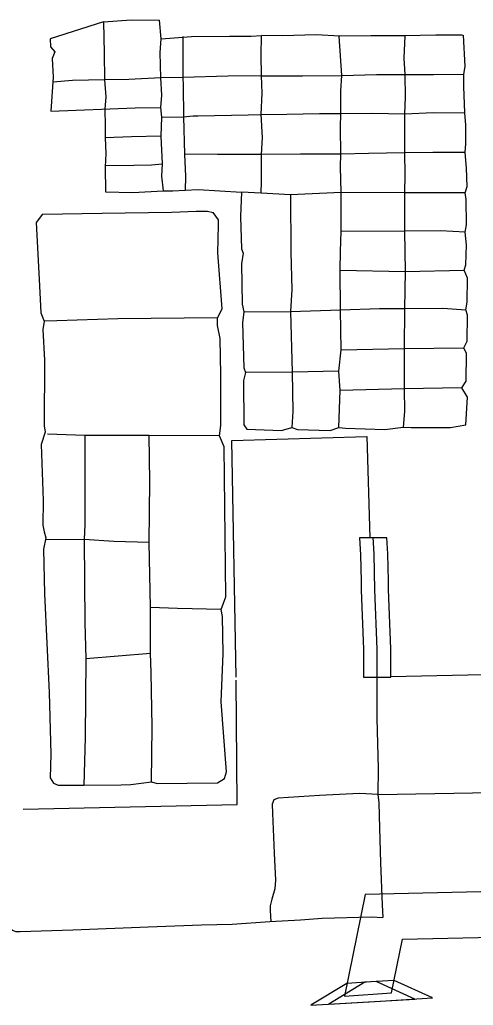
# Model space of a CAD drawing. Extents: x 1127717 to 1741049, y 2026793 to 2244711.
# Drawn here: x 1343854 to 1346341, y 2091382 to 2096779 of the extents above; entities that cross this region are included whole.
import ezdxf

# ---------------------------------------------------------------- set-up
doc = ezdxf.new("R2010")
doc.units = 0
for name, color, linetype in [('10', 7, 'Continuous'), ('31', 7, 'Continuous'), ('33', 7, 'Continuous'), ('35', 7, 'Continuous'), ('42', 7, 'Continuous'), ('6', 7, 'Continuous')]:
    doc.layers.add(name, color=color, linetype=linetype)

msp = doc.modelspace()

# ---------------------------------------------------------------- linework, layer by layer
at = {"layer": '10'}
msp.add_line((1345634.5, 2091431.6), (1345893.5, 2091449.9), dxfattribs=at)
for points in [[(1348197.5, 2093118.8), (1348196.3, 2092903.1), (1348184.8, 2092816.7), (1348137.6, 2092666.5), (1348107.9, 2092600.6), (1348020.1, 2092477.1), (1347910.9, 2092340.5), (1347765.3, 2092213.5), (1347691.9, 2092170.1), (1347517.7, 2092091.3), (1347347.3, 2092036.9), (1347254.8, 2092022.4), (1345749, 2091988.5), (1345634.5, 2091431.6)], [(1345893.5, 2091449.9), (1345953.8, 2091743.1), (1347277.1, 2091772.8), (1347405, 2091792.9), (1347607.6, 2091857.5), (1347807.4, 2091948), (1347912.3, 2092010), (1348092.2, 2092166.8), (1348219.8, 2092326.5), (1348325.8, 2092475.6), (1348371.7, 2092577.3), (1348429.7, 2092762.4), (1348446.2, 2092885.8), (1348447.5, 2093121.8)]]:
    msp.add_lwpolyline(points, dxfattribs=at)
at = {"layer": '31'}
for p, q in [((1345867.2, 2093941.1), (1345716.9, 2093941.1)), ((1345738.4, 2093178.3), (1345888.4, 2093178.3))]:
    msp.add_line(p, q, dxfattribs=at)
for points in [[(1345716.9, 2093941.1), (1345722.7, 2093848.2), (1345725.6, 2093704.6)], [(1345813.4, 2093178.3), (1345813.4, 2093332.6), (1345801.6, 2093656.5), (1345797.7, 2093851.3), (1345791.8, 2093945.7)], [(1345875.6, 2093707.6), (1345872.6, 2093854.4), (1345867.2, 2093941.1)], [(1345725.6, 2093704.6), (1345726.7, 2093654.4), (1345738.4, 2093331.3), (1345738.4, 2093178.3)], [(1345888.4, 2093178.3), (1345888.4, 2093334), (1345876.6, 2093658.6), (1345875.6, 2093707.6)]]:
    msp.add_lwpolyline(points, dxfattribs=at)
at = {"layer": '33'}
for points in [[(1345820.5, 2092535.9), (1345821.3, 2092677.5), (1345813.4, 2092952.9), (1345813.4, 2093178.3)], [(1345820.5, 2092535.9), (1345717.1, 2092541.8), (1345497.2, 2092530.7), (1345270.7, 2092515.1), (1345248.5, 2092506.2), (1345237.7, 2092483.2), (1345239.6, 2092434), (1345250.4, 2092214.6), (1345256.3, 2092066.1), (1345252.4, 2092019.8), (1345236.7, 2091962.8), (1345226.8, 2091925.4), (1345226.8, 2091899.8), (1345230.9, 2091839.4)], [(1345820.5, 2092535.9), (1346957.3, 2092556.9), (1346977.6, 2092553.5), (1346985.5, 2092541.1)], [(1345847.5, 2091862.3), (1345843.7, 2091930.8), (1345834.8, 2092161.9), (1345828.1, 2092352.9), (1345825.9, 2092490.7), (1345820.5, 2092535.9)], [(1345844.7, 2091860), (1345780.6, 2091864.1), (1345512.1, 2091857.2), (1345393.7, 2091847.8), (1345226.4, 2091839.2), (1345019.6, 2091824.6), (1344851.5, 2091819.5), (1344558.9, 2091809.2), (1344146.2, 2091793.7), (1343857.6, 2091783.4), (1343834.4, 2091784.3), (1343814.7, 2091791.1), (1343798.4, 2091803.2), (1343776.1, 2091828.1), (1343762.4, 2091857.2), (1343759.8, 2091875.3), (1343757.2, 2091991.1), (1343759.8, 2092166.2), (1343760.6, 2092451.2)]]:
    msp.add_lwpolyline(points, dxfattribs=at)
at = {"layer": '35'}
for points in [[(1344313.8, 2096766.8), (1344466.1, 2096778.8), (1344620.4, 2096776.8)], [(1344313.8, 2096766.8), (1344021.8, 2096674.6), (1344024.2, 2096630.8), (1344047.5, 2096602.2), (1344032, 2096565.8), (1344037.1, 2096464.5), (1344025.3, 2096278.9)], [(1344313.8, 2096766.8), (1344317.8, 2096596.4), (1344319.8, 2096450), (1344325.8, 2096355.8), (1344321.8, 2096289.7), (1344323.8, 2096197.4), (1344323.8, 2096131.3), (1344325.8, 2096047.1), (1344323.8, 2095972.9), (1344325.5, 2095835.7)], [(1344642.4, 2095840.9), (1344634.4, 2095922.8), (1344636.4, 2095988.9), (1344630.4, 2096141.3), (1344634.4, 2096245.6), (1344628.4, 2096297.7), (1344634.4, 2096365.8), (1344628.4, 2096460.1), (1344624.4, 2096598.4), (1344630.4, 2096674.6), (1344620.4, 2096776.8)], [(1344630.4, 2096674.6), (1344748.7, 2096682.6)], [(1344748.7, 2096682.6), (1344796.8, 2096686.6), (1345005.2, 2096688.6), (1345123.4, 2096688.6), (1345179.5, 2096692.6)], [(1344748.7, 2096686.2), (1344748.7, 2096570.3), (1344748.7, 2096462.1), (1344750.7, 2096418), (1344752.7, 2096247.6), (1344758.7, 2096043.1), (1344762.7, 2095920.8), (1344761.9, 2095846.1)], [(1345177.5, 2095828.1), (1345179.5, 2095892.7), (1345179.5, 2096041.1), (1345185.6, 2096133.3), (1345177.5, 2096259.6), (1345183.6, 2096375.9), (1345179.5, 2096472.1), (1345177.5, 2096586.4), (1345179.5, 2096688.6)], [(1346281.4, 2096693.4), (1346135.5, 2096694.6), (1345965.2, 2096690.6), (1345778.8, 2096690.6), (1345610.4, 2096688.6), (1345480.2, 2096696.6), (1345295.8, 2096690.6), (1345179.5, 2096692.6)], [(1345616.5, 2095833.3), (1345612.4, 2095972.9), (1345614.4, 2096043.1), (1345612.4, 2096189.4), (1345614.4, 2096265.6), (1345614.4, 2096389.9), (1345620.5, 2096474.1), (1345605.6, 2096688.6)], [(1345965.2, 2096690.6), (1345961.2, 2096568.3), (1345965.2, 2096478.1), (1345967.2, 2096353.8), (1345963.2, 2096263.6), (1345963.2, 2096135.3), (1345963.2, 2096049.1), (1345965.2, 2095930.8), (1345964.5, 2095830.7)], [(1346294.4, 2096268.1), (1346289.2, 2096413.6), (1346289.2, 2096480.3), (1346297, 2096521.9), (1346287.1, 2096693.4)], [(1345179.5, 2096472.1), (1344995.2, 2096470.1), (1344748.7, 2096462.1), (1344628.4, 2096460.1), (1344452.1, 2096452.1), (1344319.8, 2096450), (1344143.4, 2096446), (1344035.3, 2096436.1)], [(1345179.5, 2096472.1), (1345404, 2096472.1), (1345620.5, 2096474.1), (1345810.8, 2096478.1), (1345965.2, 2096478.1), (1346123.5, 2096478.1), (1346289.2, 2096480.3)], [(1344025.3, 2096278.9), (1344488.1, 2096295.7), (1344628.4, 2096297.7)], [(1344325.5, 2095835.7), (1344473.5, 2095833.1), (1344642.4, 2095840.9), (1344694.3, 2095840.9), (1344761.9, 2095846.1), (1344832, 2095848.6), (1345071, 2095833.6), (1345065.8, 2095701.1), (1345071, 2095524.4), (1345078.8, 2095501), (1345071, 2095441.2), (1345073.6, 2095220.4), (1345084, 2095178.8), (1345076.2, 2095119), (1345084, 2094872.2), (1345091.8, 2094846.2), (1345081.4, 2094802.5), (1345084, 2094560.8), (1345099.5, 2094537.4), (1345289.2, 2094529.7), (1345346.3, 2094545.2), (1345377.5, 2094534.9), (1345556.7, 2094529.7), (1345603.5, 2094545.2), (1345639.8, 2094542.6), (1345855.4, 2094534.9), (1345956.7, 2094547.8), (1346000.9, 2094545.2), (1346216.5, 2094545.2), (1346299.6, 2094560.8), (1346310, 2094711.6), (1346278.8, 2094763.5), (1346302.2, 2094799.9), (1346304.8, 2094950.6), (1346289.2, 2094981.8), (1346307.4, 2095018.2), (1346310, 2095161.1), (1346299.6, 2095189.7), (1346307.4, 2095231.3), (1346310, 2095363.8), (1346291.8, 2095408), (1346299.6, 2095436.5), (1346304.8, 2095545.7), (1346297, 2095615.8), (1346304.8, 2095654.8), (1346302.2, 2095795.1), (1346297, 2095831.5), (1346307.4, 2095865.3), (1346304.8, 2095966.6), (1346297, 2096052.4), (1346299.6, 2096099.2), (1346299.6, 2096200.5), (1346294.4, 2096268.1)], [(1344634.4, 2096245.6), (1344752.7, 2096247.6)], [(1344752.7, 2096247.6), (1344804.8, 2096251.6), (1344830.8, 2096251.6), (1345107.4, 2096257.6), (1345177.5, 2096259.6), (1345319.8, 2096261.6), (1345498.2, 2096265.6), (1345614.4, 2096265.6), (1345788.8, 2096267.6), (1345963.2, 2096263.6), (1346123.5, 2096271.6), (1346294.4, 2096268.1)], [(1344630.4, 2096141.3), (1344468.1, 2096137.3), (1344323.8, 2096131.3)], [(1346297, 2096052.4), (1346119.5, 2096051.1), (1345963.2, 2096049.1), (1345766.8, 2096047.1), (1345614.4, 2096043.1), (1345394, 2096043.1), (1345179.5, 2096041.1), (1344939.1, 2096041.1), (1344758.7, 2096043.1)], [(1344324, 2095980.2), (1344480.1, 2095982.9), (1344576.3, 2095984.9), (1344636.4, 2095988.9)], [(1346297, 2095831.5), (1345964.5, 2095830.7), (1345616.5, 2095833.3), (1345338.5, 2095820.3), (1345177.5, 2095828.1), (1345071, 2095833.6)], [(1345338.5, 2095820.3), (1345341.1, 2095506.6), (1345346.3, 2095301.3), (1345338.5, 2095181.8), (1345348.9, 2094849.2), (1345351.5, 2094633.5), (1345346.3, 2094545.2)], [(1345603.5, 2094545.2), (1345611.3, 2094747.9), (1345603.5, 2094854.4), (1345616.5, 2094971.3), (1345613.9, 2095189.6), (1345611.3, 2095407.9), (1345613.9, 2095511.8), (1345616.5, 2095618.4), (1345616.5, 2095833.3)], [(1345964.5, 2095830.7), (1345964.5, 2095621), (1345967.1, 2095400.1), (1345964.5, 2095197.4), (1345961.9, 2094979.1), (1345961.9, 2094758.3), (1345964.5, 2094633.5), (1345956.7, 2094547.8)], [(1343980, 2095713.7), (1343944, 2095667.8), (1343962.2, 2095322.2), (1343970, 2095174.1), (1343988.2, 2095127.4), (1343980.4, 2095083.2), (1343990.8, 2094914.3), (1343988.2, 2094555.7), (1343993.4, 2094519.3), (1343972.6, 2094451.7), (1343983, 2094145.1), (1343980.4, 2094010), (1343988.2, 2093974.8), (1343998.6, 2093941), (1343985.6, 2093878.6), (1343990.8, 2093634.4), (1344016.8, 2093093.9), (1344024.5, 2092756.7), (1344022, 2092626.8), (1344040.1, 2092598.2), (1344066.1, 2092587.8), (1344206, 2092587.8)], [(1343980, 2095713.7), (1344307.3, 2095719.7), (1344686.5, 2095724.9), (1344821.6, 2095730.1), (1344884, 2095730.1), (1344915.1, 2095722.3)], [(1344206, 2092587.7), (1344411.4, 2092589.6), (1344463.1, 2092590.3), (1344577.4, 2092605.9), (1344608.6, 2092595.5), (1344772.3, 2092598.1), (1344938.5, 2092600.7), (1344977.5, 2092624.1), (1344987.9, 2092660.5), (1344959.3, 2093042.5), (1344969.7, 2093307.5), (1344967.1, 2093510.2), (1344959.3, 2093549.2), (1344985.3, 2093619.3), (1344974.9, 2094439.8), (1344948.9, 2094499.5), (1344956.7, 2094556.7), (1344956.7, 2094833.8), (1344954.1, 2095033.8), (1344938.5, 2095104), (1344938.5, 2095145.6), (1344964.5, 2095194.9), (1344941.1, 2095501.6), (1344943.7, 2095654.9), (1344943.7, 2095683.5), (1344915.1, 2095722.3)], [(1346297, 2095615.8), (1346161.9, 2095623.6), (1345964.5, 2095621), (1345616.5, 2095618.4)], [(1345611.3, 2095407.9), (1345967.1, 2095400.1), (1346291.8, 2095408)], [(1345084, 2095178.8), (1345338.5, 2095181.8), (1345613.9, 2095189.6), (1345826.9, 2095197.4), (1345964.5, 2095197.4), (1346174.9, 2095200), (1346299.6, 2095189.7)], [(1344938.5, 2095145.6), (1344393, 2095140.4), (1344057.9, 2095130), (1343988.2, 2095127.4)], [(1345616.5, 2094971.3), (1345961.9, 2094979.1), (1346289.2, 2094981.8)], [(1345603.5, 2094854.4), (1345348.9, 2094849.2), (1345091.8, 2094846.2)], [(1346278.8, 2094763.5), (1345961.9, 2094758.3), (1345611.3, 2094747.9)], [(1344948.9, 2094499.5), (1344564.5, 2094501.1), (1344211.2, 2094501.1), (1344006.8, 2094508.5)], [(1344211.2, 2094501.1), (1344211.2, 2094015.2), (1344208.6, 2093932.1), (1344211.2, 2093476.2), (1344216.4, 2093281.4), (1344213.8, 2092847.4), (1344206, 2092587.7)], [(1344577.4, 2092605.9), (1344580, 2092907.2), (1344574.8, 2093203.4), (1344572.2, 2093309.9), (1344572.2, 2093559.4), (1344564.5, 2093915.4), (1344567, 2094250.6), (1344564.5, 2094501.1)], [(1344564.5, 2093915.4), (1344369.6, 2093920.6), (1344208.6, 2093932.1), (1343996.5, 2093931)], [(1344959.3, 2093549.2), (1344720.3, 2093554.2), (1344572.2, 2093559.4)], [(1344216.4, 2093281.4), (1344572.2, 2093309.9)]]:
    msp.add_lwpolyline(points, dxfattribs=at)
at = {"layer": '42'}
for p, q in [((1345647.9, 2091501.6), (1345450.6, 2091381.6)), ((1345745.9, 2091507.5), (1345548.6, 2091387.5)), ((1345809.6, 2091511.3), (1345647.9, 2091501.6)), ((1345907.7, 2091517.2), (1345745.9, 2091507.5)), ((1346019.8, 2091415.7), (1345809.6, 2091511.3)), ((1346117.9, 2091421.6), (1345907.7, 2091517.2)), ((1345450.6, 2091381.6), (1345735.2, 2091398.6)), ((1345548.6, 2091387.5), (1345833.3, 2091404.5)), ((1345735.2, 2091398.6), (1346019.8, 2091415.7)), ((1345833.3, 2091404.5), (1346117.9, 2091421.6))]:
    msp.add_line(p, q, dxfattribs=at)
at = {"layer": '6'}
for points in [[(1345016.8, 2094474.1), (1345757, 2094496.3), (1345773.3, 2093941.1)], [(1345041.1, 2093178.2), (1345016.8, 2094474.1)], [(1348165.7, 2093230.3), (1345888.4, 2093180)], [(1345047, 2092481.5), (1345041.2, 2093161.6)], [(1343873.2, 2092454.8), (1345047, 2092481.5)]]:
    msp.add_lwpolyline(points, dxfattribs=at)

doc.saveas('drawing.dxf')
